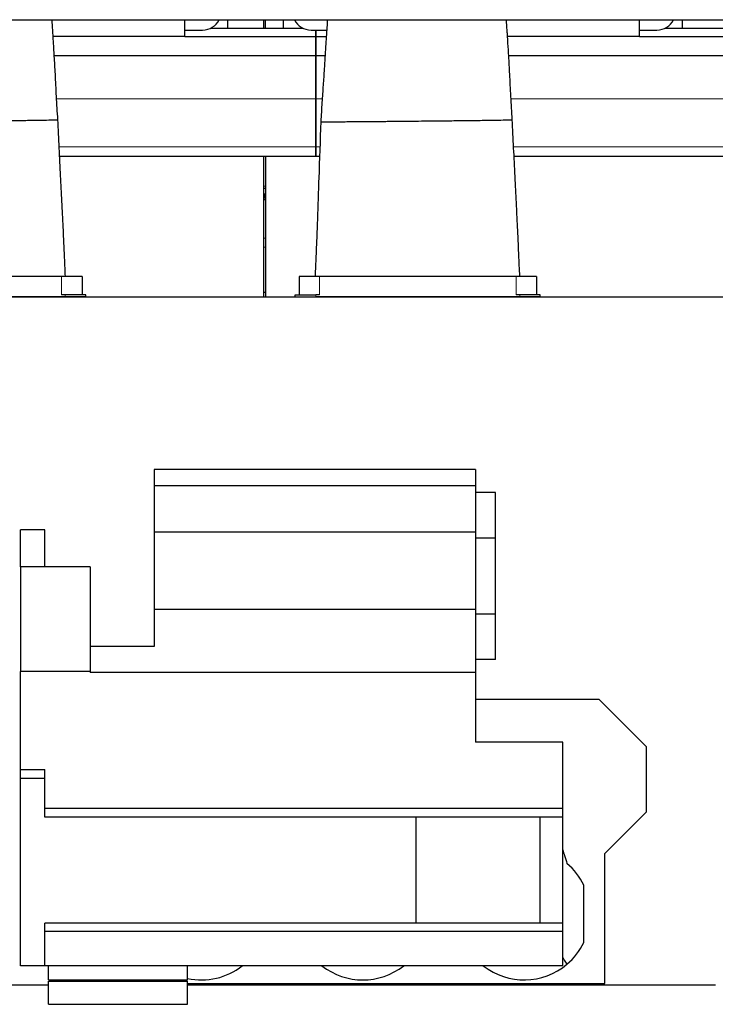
# Model space of a CAD drawing. Header units: inches. Extents: x 0 to 17820, y -10 to 12600.
# Tile 320 of 339: x 13334 to 14084, y 9143 to 10204. Entities that reach past the tile are written whole.
import ezdxf

# ---------------------------------------------------------------- set-up
doc = ezdxf.new("R2010")
doc.units = ezdxf.units.IN
doc.layers.add('1', color=7, linetype='Continuous', true_color=0xffffff)

msp = doc.modelspace()

# ---------------------------------------------------------------- linework, layer by layer
at = {"layer": '1', "color": 2, "linetype": 'Continuous', "lineweight": 25}
for p, q in [((12650.813, 10204.322), (14861.311, 10204.322)), ((13512.313, 10186.241), (13512.313, 10204.323)), ((13558.313, 10204.323), (13558.313, 10195.402)), ((13597.313, 10195.404), (13597.313, 10204.323)), ((13599.313, 10195.404), (13599.313, 10204.323)), ((13618.313, 10204.323), (13618.313, 10195.402)), ((14002.313, 10186.241), (14002.313, 10204.323)), ((14048.313, 10204.323), (14048.313, 10195.402)), ((13512.313, 10193.331), (13531.313, 10193.331)), ((13540.192, 10195.401), (13639.414, 10195.401)), ((13648.292, 10193.331), (13653.313, 10193.331)), ((13653.313, 10193.331), (13653.313, 10186.396)), ((13653.313, 10193.331), (13665.195, 10193.331)), ((13653.313, 10186.396), (13653.313, 10193.331)), ((14002.313, 10193.331), (14021.313, 10193.331)), ((14030.192, 10195.401), (14129.414, 10195.401)), ((13512.313, 10186.241), (13370.184, 10186.241)), ((13512.313, 10186.396), (13653.313, 10186.396)), ((13653.313, 10186.396), (13653.313, 10165.814)), ((13653.313, 10186.396), (13664.733, 10186.396)), ((13653.313, 10165.814), (13653.313, 10186.396)), ((14002.313, 10186.241), (13860.184, 10186.241)), ((14002.313, 10186.396), (14143.313, 10186.396)), ((13371.43, 10165.814), (13653.313, 10165.814)), ((13653.313, 10165.814), (13653.313, 10119.351)), ((13653.313, 10165.814), (13663.391, 10165.814)), ((13653.313, 10119.351), (13653.313, 10165.814)), ((13861.43, 10165.814), (14143.313, 10165.814)), ((13653.313, 10119.351), (13653.313, 10067.376)), ((13653.313, 10067.376), (13653.313, 10119.351)), ((13653.313, 10067.376), (13653.313, 10057.401)), ((13653.313, 10057.401), (13653.313, 10067.376)), ((13377.213, 10057.401), (13653.313, 10057.401)), ((13597.313, 9905.901), (13597.313, 10057.401)), ((13599.313, 10057.401), (13599.313, 9905.901)), ((13653.313, 10057.401), (13657.516, 10057.401)), ((13867.213, 10057.401), (14143.313, 10057.401)), ((13597.309, 10014.064), (13599.309, 10014.064)), ((13597.319, 10013.05), (13599.315, 10013.05)), ((13379.313, 9927.901), (13167.313, 9927.901)), ((13401.313, 9927.901), (13379.313, 9927.901)), ((13401.313, 9927.901), (13401.313, 9907.891)), ((13657.313, 9927.901), (13635.313, 9927.901)), ((13635.313, 9927.901), (13635.313, 9907.891)), ((13869.313, 9927.901), (13657.313, 9927.901)), ((13891.313, 9927.901), (13869.313, 9927.901)), ((13891.313, 9927.901), (13891.313, 9907.891)), ((13597.337, 9910.714), (13599.323, 9910.714)), ((12641.138, 9905.901), (14166.94, 9905.901)), ((13383.313, 9905.901), (13163.313, 9905.901)), ((13383.313, 9907.891), (13379.313, 9907.891)), ((13405.313, 9907.891), (13383.313, 9907.891)), ((13405.313, 9905.901), (13383.313, 9905.901)), ((13405.313, 9905.901), (13405.313, 9907.891)), ((13631.313, 9907.891), (13653.313, 9907.891)), ((13631.313, 9905.901), (13631.313, 9907.891)), ((13631.313, 9905.901), (13653.313, 9905.901)), ((13657.313, 9907.891), (13653.313, 9907.891)), ((13873.313, 9905.901), (13653.313, 9905.901)), ((13873.313, 9907.891), (13869.313, 9907.891)), ((13895.313, 9907.891), (13873.313, 9907.891)), ((13895.313, 9905.901), (13873.313, 9905.901)), ((13895.313, 9905.901), (13895.313, 9907.891)), ((13479.113, 9719.901), (13479.113, 9702.201)), ((13825.613, 9719.901), (13479.113, 9719.901)), ((13825.613, 9719.901), (13825.613, 9702.201)), ((13479.113, 9702.201), (13479.113, 9652.201)), ((13825.613, 9702.201), (13479.113, 9702.201)), ((13825.613, 9702.201), (13825.613, 9652.201)), ((13847.113, 9694.901), (13825.613, 9694.901)), ((13847.113, 9645.901), (13847.113, 9694.901)), ((13335.113, 9614.901), (13335.113, 9654.901)), ((13361.113, 9654.901), (13335.113, 9654.901)), ((13361.113, 9614.901), (13361.113, 9654.901)), ((13479.113, 9652.201), (13479.113, 9568.701)), ((13825.613, 9652.201), (13479.113, 9652.201)), ((13825.613, 9652.201), (13825.613, 9568.701)), ((13847.113, 9645.901), (13825.613, 9645.901)), ((13847.113, 9563.901), (13847.113, 9645.901)), ((13335.113, 9614.901), (13335.113, 9501.901)), ((13410.113, 9614.901), (13335.113, 9614.901)), ((13410.113, 9614.901), (13410.113, 9501.901)), ((13825.613, 9568.701), (13479.113, 9568.701)), ((13479.113, 9568.701), (13479.113, 9528.901)), ((13825.613, 9568.701), (13825.613, 9500.901)), ((13847.113, 9563.901), (13825.613, 9563.901)), ((13847.113, 9514.901), (13847.113, 9563.901)), ((13479.113, 9528.901), (13410.113, 9528.901)), ((13847.113, 9514.901), (13825.613, 9514.901)), ((13335.113, 9396.279), (13335.113, 9501.901)), ((13410.113, 9501.901), (13335.113, 9501.901)), ((13410.113, 9501.901), (13410.113, 9500.901)), ((13825.613, 9500.901), (13410.113, 9500.901)), ((13825.613, 9500.901), (13825.613, 9425.901)), ((13959.113, 9471.901), (13825.608, 9471.901)), ((14010.113, 9420.901), (13959.113, 9471.901)), ((13919.613, 9425.901), (13825.613, 9425.901)), ((13919.613, 9354.279), (13919.613, 9425.901)), ((14010.113, 9350.901), (14010.113, 9420.901)), ((13335.113, 9386.901), (13335.113, 9396.279)), ((13335.113, 9396.279), (13361.113, 9396.279)), ((13361.113, 9386.901), (13361.113, 9396.279)), ((13361.113, 9386.901), (13335.113, 9386.901)), ((13335.113, 9184.901), (13335.113, 9386.901)), ((13361.113, 9344.901), (13361.113, 9386.901)), ((13919.613, 9354.279), (13361.113, 9354.279)), ((13919.613, 9344.901), (13919.613, 9354.279)), ((13965.113, 9305.901), (14010.113, 9350.901)), ((13761.585, 9344.901), (13361.113, 9344.901)), ((13761.585, 9345.547), (13894.885, 9345.547)), ((13761.585, 9230.901), (13761.585, 9345.547)), ((13894.885, 9345.547), (13894.885, 9230.901)), ((13919.613, 9344.901), (13894.885, 9344.901)), ((13919.613, 9230.901), (13919.613, 9344.901)), ((13965.113, 9165.901), (13965.113, 9305.901)), ((13942.371, 9210.121), (13942.371, 9271.681)), ((13361.113, 9184.901), (13361.113, 9230.901)), ((13761.585, 9230.901), (13361.113, 9230.901)), ((13919.613, 9222.006), (13361.113, 9222.006)), ((13894.885, 9230.901), (13761.585, 9230.901)), ((13919.613, 9230.901), (13894.885, 9230.901)), ((13919.613, 9222.006), (13919.613, 9230.901)), ((13919.613, 9184.901), (13919.613, 9222.006)), ((13361.113, 9184.901), (13335.113, 9184.901)), ((13919.613, 9184.901), (13361.113, 9184.901)), ((13365.113, 9169.901), (13365.113, 9184.901)), ((13515.113, 9169.901), (13515.113, 9184.901)), ((13365.113, 9169.901), (13515.113, 9169.901)), ((13365.113, 9143.401), (13365.113, 9168.401)), ((13365.113, 9168.401), (13515.113, 9168.401)), ((13394.113, 9169.903), (13394.113, 9168.403)), ((13515.113, 9143.401), (13515.113, 9168.401)), ((13515.12, 9165.901), (13965.113, 9165.901)), ((13365.113, 9143.401), (13515.113, 9143.401))]:
    msp.add_line(p, q, dxfattribs=at)
at = {"layer": '1', "color": 110, "linetype": 'Continuous', "lineweight": 13}
for p, q in [((13373.914, 10119.351), (13653.313, 10119.351)), ((13653.313, 10119.351), (13660.299, 10119.351)), ((13863.914, 10119.351), (14143.313, 10119.351)), ((13376.73, 10067.376), (13653.313, 10067.376)), ((13653.313, 10067.376), (13657.883, 10067.376)), ((13866.73, 10067.376), (14143.313, 10067.376)), ((13597.309, 10025.181), (13599.309, 10025.181)), ((13597.309, 10022.981), (13599.309, 10022.981)), ((13597.309, 10022.634), (13599.309, 10022.634)), ((13597.309, 10016.85), (13599.309, 10016.85)), ((13597.309, 10016.544), (13599.309, 10016.544)), ((13597.309, 10016.273), (13599.309, 10016.273)), ((13597.309, 10014.891), (13599.309, 10014.891)), ((13597.319, 10012.3), (13599.315, 10012.3)), ((13597.319, 10010.885), (13599.315, 10010.885)), ((13597.319, 10010.202), (13599.315, 10010.202)), ((13597.337, 9969.193), (13599.323, 9969.193)), ((13597.337, 9959.195), (13599.323, 9959.195)), ((13379.313, 9927.901), (13379.313, 9907.891)), ((13657.313, 9927.901), (13657.313, 9907.891)), ((13869.313, 9927.901), (13869.313, 9907.891)), ((13383.313, 9905.901), (13383.313, 9907.891)), ((13653.313, 9905.901), (13653.313, 9907.891)), ((13873.313, 9905.901), (13873.313, 9907.891))]:
    msp.add_line(p, q, dxfattribs=at)
at = {"layer": '1', "color": 2, "linetype": 'Continuous', "lineweight": 25}
for centre, start, end in [((13878.113, 9240.901), 25.594317, 49.624674), ((13878.113, 9240.901), 310.375326, 334.405683), ((13530.113, 9240.901), 257.85, 308.188125), ((13704.113, 9240.901), 231.811875, 308.188125), ((13878.113, 9240.901), 231.807895, 310.375326)]:
    msp.add_arc(centre, 71.25, start, end, dxfattribs=at)
for centre, start_param, end_param in [((13531.313, 10213.255), 4.71238898, 5.81826394), ((13648.292, 10213.255), 3.60651564, 4.71238898), ((14021.313, 10213.255), 4.71238898, 5.81826394)]:
    msp.add_ellipse(centre, major_axis=(20, 0), ratio=0.9961947, start_param=start_param, end_param=end_param, dxfattribs=at)
for points, knots in [([(13375.292, 10096.751), (13374.732, 10105.14), (13373.695, 10121.564), (13372.693, 10144.49), (13371.564, 10163.565), (13370.726, 10177.598), (13370.142, 10186.889), (13369.616, 10195.263), (13369.28, 10200.688), (13369.055, 10204.352)], [0, 0, 0, 0, 0.22654195, 0.44574861, 0.6244095, 0.75692063, 0.84405146, 0.89354455, 1, 1, 1, 1]), ([(13665.958, 10204.491), (13665.77, 10201.809), (13665.116, 10192.366), (13663.951, 10174.817), (13662.63, 10153.831), (13661.337, 10133.631), (13659.896, 10114.661), (13659.205, 10101.53), (13658.883, 10094.617)], [0, 0, 0, 0, 0.07966527, 0.27749075, 0.49771652, 0.65326042, 0.81799144, 1, 1, 1, 1]), ([(13865.292, 10096.751), (13864.732, 10105.14), (13863.695, 10121.564), (13862.693, 10144.49), (13861.564, 10163.565), (13860.726, 10177.598), (13860.142, 10186.889), (13859.616, 10195.263), (13859.28, 10200.688), (13859.055, 10204.352)], [0, 0, 0, 0, 0.22654195, 0.44574861, 0.6244095, 0.75692063, 0.84405146, 0.89354455, 1, 1, 1, 1]), ([(13243.943, 10094.995), (13244.828, 10095.004), (13248.917, 10095.045), (13257.026, 10095.127), (13272.183, 10095.279), (13285.593, 10095.414), (13296.235, 10095.522), (13300.087, 10095.56), (13305.204, 10095.612), (13315.226, 10095.718), (13330.217, 10095.89), (13347.073, 10096.107), (13360.994, 10096.316), (13368.951, 10096.464), (13372.404, 10096.549), (13373.8, 10096.591), (13374.567, 10096.62), (13375.064, 10096.646), (13375.3, 10096.669), (13375.282, 10096.69), (13375.294, 10096.717), (13375.282, 10096.738), (13375.292, 10096.751)], [0, 0, 0, 0, 0.01317801, 0.05271203, 0.10542407, 0.21084814, 0.22402615, 0.23720415, 0.26356017, 0.3162722, 0.42169627, 0.52712034, 0.63254441, 0.73796848, 0.79068051, 0.81703653, 0.84339255, 0.86974856, 0.89610458, 0.9224606, 0.94881661, 1, 1, 1, 1]), ([(13383.377, 9927.907), (13383.049, 9935.587), (13382.431, 9949.852), (13381.602, 9968.653), (13380.878, 9984.556), (13380.271, 9997.005), (13379.681, 10007.983), (13379.202, 10017.243), (13378.734, 10026.426), (13377.408, 10052.926), (13376.263, 10076.366), (13375.292, 10096.751)], [0, 0, 0, 0, 0.13641521, 0.25341555, 0.33398995, 0.4189382, 0.4746189, 0.52910814, 0.58349538, 0.63780799, 1, 1, 1, 1]), ([(13658.883, 10094.617), (13658.095, 10074.256), (13656.976, 10043.654), (13655.819, 10010.353), (13655.279, 9993.293), (13654.866, 9982.034), (13654.279, 9967.049), (13653.54, 9948.9), (13652.971, 9935.191), (13652.665, 9927.909)], [0, 0, 0, 0, 0.36642877, 0.55066595, 0.59922757, 0.67337039, 0.75326206, 0.86892468, 1, 1, 1, 1]), ([(13658.883, 10094.617), (13658.882, 10094.616), (13658.876, 10094.609), (13658.859, 10094.598), (13658.946, 10094.585), (13659.195, 10094.567), (13660.052, 10094.544), (13663.058, 10094.517), (13669.806, 10094.515), (13682.526, 10094.569), (13698.702, 10094.678), (13713.537, 10094.801), (13724.737, 10094.904), (13730.473, 10094.96), (13733.28, 10094.988), (13733.943, 10094.995)], [0, 0, 0, 0, 0.00314393, 0.04148455, 0.06065486, 0.07982517, 0.1565064, 0.23318764, 0.38655011, 0.53991258, 0.69327506, 0.84663753, 0.92331876, 0.98562227, 1, 1, 1, 1]), ([(13733.943, 10094.995), (13734.828, 10095.004), (13738.917, 10095.045), (13747.026, 10095.127), (13762.183, 10095.279), (13775.593, 10095.414), (13786.235, 10095.522), (13790.087, 10095.56), (13795.204, 10095.612), (13805.226, 10095.718), (13820.217, 10095.89), (13837.073, 10096.107), (13850.994, 10096.316), (13858.951, 10096.464), (13862.404, 10096.549), (13863.8, 10096.591), (13864.567, 10096.62), (13865.064, 10096.646), (13865.3, 10096.669), (13865.282, 10096.69), (13865.294, 10096.717), (13865.282, 10096.738), (13865.292, 10096.751)], [0, 0, 0, 0, 0.01317801, 0.05271203, 0.10542407, 0.21084814, 0.22402615, 0.23720415, 0.26356017, 0.3162722, 0.42169627, 0.52712034, 0.63254441, 0.73796848, 0.79068051, 0.81703653, 0.84339255, 0.86974856, 0.89610458, 0.9224606, 0.94881661, 1, 1, 1, 1]), ([(13873.377, 9927.907), (13873.049, 9935.587), (13872.431, 9949.852), (13871.602, 9968.653), (13870.878, 9984.556), (13870.271, 9997.005), (13869.681, 10007.983), (13869.202, 10017.243), (13868.734, 10026.426), (13867.408, 10052.926), (13866.263, 10076.366), (13865.292, 10096.751)], [0, 0, 0, 0, 0.13641521, 0.25341555, 0.33398995, 0.4189382, 0.4746189, 0.52910814, 0.58349538, 0.63780799, 1, 1, 1, 1]), ([(13919.645, 9309.965), (13920.317, 9307.857), (13920.988, 9305.739), (13922.53, 9300.82), (13923.401, 9298.011), (13924.268, 9295.181)], [0, 0, 0, 0, 0.43310658, 0.43310658, 1, 1, 1, 1]), ([(13924.268, 9186.622), (13923.351, 9188.057), (13922.438, 9189.527), (13920.875, 9192.102), (13920.224, 9193.193), (13919.574, 9194.298)], [0, 0, 0, 0, 0.58219926, 0.58219926, 1, 1, 1, 1]), ([(13365.147, 9163.901), (13351.512, 9163.901), (13322.007, 9163.901), (13274.935, 9163.901), (13224.632, 9163.901), (13185.526, 9163.901), (13163.988, 9163.901), (13159.315, 9163.901)], [0, 0, 0, 0, 0.19872874, 0.43002794, 0.68608376, 0.93189157, 1, 1, 1, 1]), ([(14084.339, 9163.901), (14079.761, 9163.901), (14036.294, 9163.901), (13953.936, 9163.901), (13837.266, 9163.901), (13730.967, 9163.901), (13635.88, 9163.901), (13567.39, 9163.901), (13527.419, 9163.901), (13515.125, 9163.901)], [0, 0, 0, 0, 0.02412682, 0.22909255, 0.43405989, 0.63902722, 0.78933661, 0.93520813, 1, 1, 1, 1])]:
    msp.add_open_spline(points, degree=3, knots=knots, dxfattribs=at)

doc.saveas('drawing.dxf')
